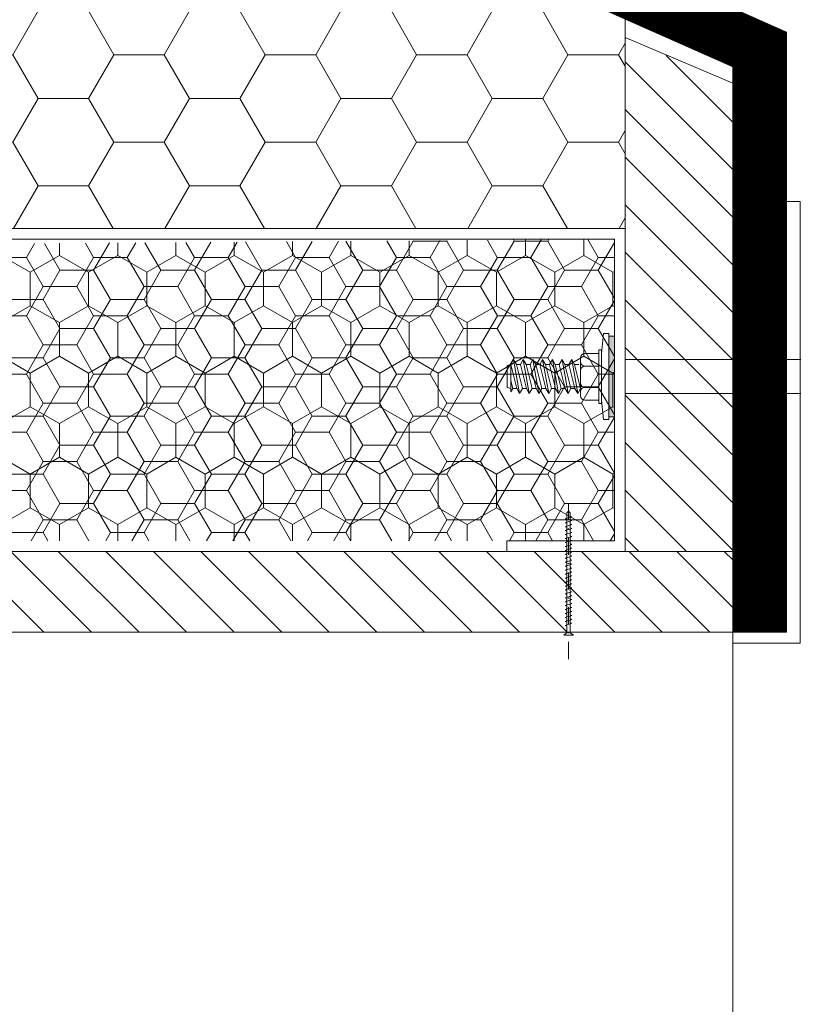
# Model space of a CAD drawing. Header units: millimetres. Extents: x -916886 to 3713765, y -2985421 to 1675785.
# Tile 94 of 656: x -42557 to -42414, y 93723 to 93906. Entities that reach past the tile are written whole.
import ezdxf

# ---------------------------------------------------------------- set-up
doc = ezdxf.new("R2010")
doc.units = ezdxf.units.MM
doc.linetypes.add('CARKOVANA', pattern=[5, 3, -2])
doc.linetypes.add('DASHDOT', pattern=[25.4, 12.7, -6.35, 0, -6.35])
doc.layers.add('_____detaily', color=1, linetype='Continuous')
for name, color, linetype, lineweight in [('A99_N_kce-pohl', 1, 'Continuous', 9), ('A99_N_kce-rez-sil', 6, 'Continuous', 18), ('A99_N_kce-rez-ten', 1, 'Continuous', 9), ('A99_N_kce-rez-ten @ 200 VP1', 1, 'Continuous', 9), ('A99_N_kce-rez-ten @ 200 VP10', 1, 'Continuous', 9), ('A99_N_kce-rez-ten @ 200 VP11', 1, 'Continuous', 9), ('A99_N_kce-rez-ten @ 200 VP12', 1, 'Continuous', 9), ('A99_N_kce-rez-ten @ 200 VP13', 1, 'Continuous', 9), ('A99_N_kce-rez-ten @ 200 VP14', 1, 'Continuous', 9), ('A99_N_kce-rez-ten @ 200 VP15', 1, 'Continuous', 9), ('A99_N_kce-rez-ten @ 200 VP16', 1, 'Continuous', 9), ('A99_N_kce-rez-ten @ 200 VP17', 1, 'Continuous', 9), ('A99_N_kce-rez-ten @ 200 VP18', 1, 'Continuous', 9), ('A99_N_kce-rez-ten @ 200 VP19', 1, 'Continuous', 9), ('A99_N_kce-rez-ten @ 200 VP2', 1, 'Continuous', 9), ('A99_N_kce-rez-ten @ 200 VP20', 1, 'Continuous', 9), ('A99_N_kce-rez-ten @ 200 VP21', 1, 'Continuous', 9), ('A99_N_kce-rez-ten @ 200 VP22', 1, 'Continuous', 9), ('A99_N_kce-rez-ten @ 200 VP23', 1, 'Continuous', 9), ('A99_N_kce-rez-ten @ 200 VP24', 1, 'Continuous', 9), ('A99_N_kce-rez-ten @ 200 VP25', 1, 'Continuous', 9), ('A99_N_kce-rez-ten @ 200 VP26', 1, 'Continuous', 9), ('A99_N_kce-rez-ten @ 200 VP27', 1, 'Continuous', 9), ('A99_N_kce-rez-ten @ 200 VP28', 1, 'Continuous', 9), ('A99_N_kce-rez-ten @ 200 VP29', 1, 'Continuous', 9), ('A99_N_kce-rez-ten @ 200 VP3', 1, 'Continuous', 9), ('A99_N_kce-rez-ten @ 200 VP30', 1, 'Continuous', 9), ('A99_N_kce-rez-ten @ 200 VP32', 1, 'Continuous', 9), ('A99_N_kce-rez-ten @ 200 VP33', 1, 'Continuous', 9), ('A99_N_kce-rez-ten @ 200 VP34', 1, 'Continuous', 9), ('A99_N_kce-rez-ten @ 200 VP35', 1, 'Continuous', 9), ('A99_N_kce-rez-ten @ 200 VP36', 1, 'Continuous', 9), ('A99_N_kce-rez-ten @ 200 VP37', 1, 'Continuous', 9), ('A99_N_kce-rez-ten @ 200 VP39', 1, 'Continuous', 9), ('A99_N_kce-rez-ten @ 200 VP4', 1, 'Continuous', 9), ('A99_N_kce-rez-ten @ 200 VP40', 1, 'Continuous', 9), ('A99_N_kce-rez-ten @ 200 VP41', 1, 'Continuous', 9), ('A99_N_kce-rez-ten @ 200 VP42', 1, 'Continuous', 9), ('A99_N_kce-rez-ten @ 200 VP43', 1, 'Continuous', 9), ('A99_N_kce-rez-ten @ 200 VP46', 1, 'Continuous', 9), ('A99_N_kce-rez-ten @ 200 VP47', 1, 'Continuous', 9), ('A99_N_kce-rez-ten @ 200 VP48', 1, 'Continuous', 9), ('A99_N_kce-rez-ten @ 200 VP49', 1, 'Continuous', 9), ('A99_N_kce-rez-ten @ 200 VP50', 1, 'Continuous', 9), ('A99_N_kce-rez-ten @ 200 VP51', 1, 'Continuous', 9), ('A99_N_kce-rez-ten @ 200 VP6', 1, 'Continuous', 9), ('A99_N_kce-rez-ten @ 200 VP7', 1, 'Continuous', 9), ('A99_N_kce-rez-ten @ 200 VP8', 1, 'Continuous', 9), ('A99_N_kce-rez-ten @ 200 VPModel', 1, 'Continuous', 9), ('A99_N_sraf', 252, 'Continuous', 0)]:
    doc.layers.add(name, color=color, linetype=linetype, lineweight=lineweight)
pattern_1 = [(270, (162135, 1144337.5), (5.41265875, -9.375), [6.25, -12.5]), (30, (162135, 1144337.5), (5.412658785, 9.37499998), [6.25, -12.5]), (330, (162135, 1144337.5), (10.825317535, -2e-08), [-12.5, 6.25])]
pattern_2 = [(180, (1144337.5, -162135), (-9.375, -5.41265875), [6.25, -12.5]), (300, (1144337.5, -162135), (9.37499998, -5.412658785), [6.25, -12.5]), (240, (1144337.5, -162135), (-2e-08, -10.825317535), [-12.5, 6.25])]
pattern_3 = [(1e-14, (-1144337.5, 162135), (9.375, 5.41265875), [6.25, -12.5]), (120, (-1144337.5, 162135), (-9.37499998, 5.412658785), [6.25, -12.5]), (60, (-1144337.5, 162135), (2e-08, 10.825317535), [-12.5, 6.25])]

# ---------------------------------------------------------------- blocks, each defined once
blk = doc.blocks.new('Befestiger_gross')
at = {"layer": '_____detaily', "linetype": 'Continuous', "lineweight": -2}
for p, q in [((0.53, 0.5), (0, 0)), ((0.53, 0.5), (0, 0)), ((0.53, -0.51), (0, 0)), ((0.53, -0.51), (0, 0)), ((2.14, 0.5), (0.53, 0.5)), ((2.14, 0.5), (0.53, 0.5)), ((0.57, 0.5), (0.56, 0.5)), ((0.56, 0.5), (0.56, 0.5)), ((0.57, 0.5), (0.56, 0.5)), ((0.56, 0.5), (0.56, 0.5)), ((1.67, -1.02), (2.31, 1.02)), ((2.31, 1.01), (2.14, 0.5)), ((2.31, 1.01), (2.46, 0.5)), ((2.31, 1.01), (2.46, 0.5)), ((3.33, 0.5), (2.46, 0.5)), ((3.33, 0.5), (2.46, 0.5)), ((2.86, -1.02), (3.49, 1.02)), ((3.49, 1.01), (3.33, 0.5)), ((3.49, 1.01), (3.65, 0.5)), ((3.49, 1.01), (3.65, 0.5)), ((4.52, 0.5), (3.65, 0.5)), ((4.52, 0.5), (3.65, 0.5)), ((4.04, -1.02), (4.68, 1.02)), ((4.52, 0.5), (4.68, 1.01)), ((4.68, 1.01), (4.83, 0.51)), ((4.68, 1.01), (4.83, 0.51)), ((5.69, 0.51), (4.83, 0.51)), ((5.69, 0.51), (4.83, 0.51)), ((5.22, -0.99), (5.86, 1.05)), ((5.69, 0.51), (5.86, 1.04)), ((5.86, 1.04), (6.02, 0.52)), ((5.86, 1.04), (6.02, 0.52)), ((6.88, 0.52), (6.02, 0.52)), ((6.02, 0.52), (6.02, 0.52)), ((6.88, 0.52), (6.02, 0.52)), ((6.02, 0.52), (6.02, 0.52)), ((6.41, -0.99), (7.05, 1.05)), ((6.88, 0.52), (7.05, 1.04)), ((7.05, 1.04), (7.2, 0.52)), ((7.05, 1.04), (7.2, 0.52)), ((8.07, 0.52), (7.2, 0.52)), ((8.07, 0.52), (7.2, 0.52)), ((7.59, -0.99), (8.23, 1.05)), ((8.07, 0.52), (8.23, 1.04)), ((8.23, 1.04), (8.39, 0.52)), ((8.23, 1.04), (8.39, 0.52)), ((9.26, 0.52), (8.39, 0.52)), ((9.26, 0.52), (8.39, 0.52)), ((8.78, -0.99), (9.42, 1.05)), ((9.26, 0.52), (9.42, 1.04)), ((9.42, 1.04), (9.58, 0.52)), ((9.42, 1.04), (9.58, 0.52)), ((10.46, 0.52), (9.58, 0.52)), ((10.46, 0.52), (9.58, 0.52)), ((9.98, -1.02), (10.62, 1.02)), ((10.62, 1.01), (10.46, 0.52)), ((10.62, 1.01), (10.77, 0.5)), ((10.62, 1.01), (10.77, 0.5)), ((11.64, 0.5), (10.77, 0.5)), ((11.64, 0.5), (10.77, 0.5)), ((11.16, -1.02), (11.8, 1.02)), ((11.8, 1.01), (11.64, 0.5)), ((11.8, 1.01), (11.96, 0.5)), ((11.8, 1.01), (11.96, 0.5)), ((12.83, 0.5), (11.96, 0.5)), ((12.83, 0.5), (11.96, 0.5)), ((12.35, -1.02), (12.99, 1.02)), ((12.99, 1.01), (12.83, 0.5)), ((12.99, 1.01), (13.14, 0.51)), ((12.99, 1.01), (13.14, 0.51)), ((14, 0.51), (13.14, 0.51)), ((14, 0.51), (13.14, 0.51)), ((13.53, -0.99), (14.17, 1.05)), ((14.17, 1.04), (14, 0.51)), ((14.17, 1.04), (14.32, 0.52)), ((14.17, 1.04), (14.32, 0.52)), ((15.19, 0.52), (14.32, 0.52)), ((14.32, 0.52), (14.32, 0.52)), ((15.19, 0.52), (14.32, 0.52)), ((14.32, 0.52), (14.32, 0.52)), ((14.72, -0.99), (15.36, 1.05)), ((15.36, 1.04), (15.19, 0.52)), ((15.36, 1.04), (15.51, 0.52)), ((15.36, 1.04), (15.51, 0.52)), ((16.38, 0.52), (15.51, 0.52)), ((16.38, 0.52), (15.51, 0.52)), ((15.9, -0.99), (16.54, 1.05)), ((16.54, 1.04), (16.38, 0.52)), ((16.54, 1.04), (16.7, 0.52)), ((16.54, 1.04), (16.7, 0.52)), ((17.57, 0.52), (16.7, 0.52)), ((17.57, 0.52), (16.7, 0.52)), ((17.09, -0.99), (17.73, 1.05)), ((17.73, 1.04), (17.57, 0.52)), ((17.73, 1.04), (17.89, 0.52)), ((17.73, 1.04), (17.89, 0.52)), ((18.75, 0.52), (17.89, 0.52)), ((18.75, 0.52), (17.89, 0.52)), ((18.28, -0.99), (18.92, 1.05)), ((18.92, 1.04), (18.75, 0.52)), ((18.92, 1.04), (19.07, 0.54)), ((18.92, 1.04), (19.07, 0.54)), ((19.95, 0.54), (19.07, 0.54)), ((19.95, 0.54), (19.07, 0.54)), ((19.47, -0.98), (20.11, 1.06)), ((20.11, 1.05), (19.95, 0.54)), ((20.11, 1.05), (20.27, 0.54)), ((20.11, 1.05), (20.27, 0.54)), ((21.14, 0.54), (20.27, 0.54)), ((20.27, 0.54), (20.27, 0.54)), ((21.14, 0.54), (20.27, 0.54)), ((20.27, 0.54), (20.27, 0.54)), ((20.66, -0.98), (21.3, 1.06)), ((21.3, 1.05), (21.14, 0.54)), ((21.3, 1.05), (21.46, 0.54)), ((21.3, 1.05), (21.46, 0.54)), ((22.32, 0.54), (21.46, 0.54)), ((22.32, 0.54), (21.46, 0.54)), ((21.85, -0.98), (22.49, 1.06)), ((22.49, 1.05), (22.32, 0.54)), ((22.49, 1.05), (22.64, 0.54)), ((22.49, 1.05), (22.64, 0.54)), ((23.51, 0.54), (22.64, 0.54)), ((23.51, 0.54), (22.64, 0.54)), ((23.04, -0.98), (23.67, 1.06)), ((23.67, 1.05), (23.51, 0.54)), ((23.67, 1.05), (23.83, 0.54)), ((23.67, 1.05), (23.83, 0.54)), ((24.7, 0.54), (23.83, 0.54)), ((24.7, 0.54), (23.83, 0.54)), ((24.22, -0.98), (24.86, 1.06)), ((24.86, 1.05), (24.7, 0.54)), ((24.86, 1.05), (25.02, 0.54)), ((24.86, 1.05), (25.02, 0.54)), ((25.88, 0.54), (25.02, 0.54)), ((25.88, 0.54), (25.02, 0.54)), ((25.41, -0.99), (26.05, 1.06)), ((26.05, 1.05), (25.88, 0.54)), ((26.05, 1.05), (26.2, 0.54)), ((26.05, 1.05), (26.2, 0.54)), ((27.04, 0.54), (26.2, 0.54)), ((27.04, 0.54), (26.2, 0.54)), ((26.55, -1.02), (27.19, 1.03)), ((27.19, 1.02), (27.04, 0.54)), ((27.19, 1.02), (27.34, 0.5)), ((27.19, 1.02), (27.34, 0.5)), ((28.21, 0.5), (27.34, 0.5)), ((28.21, 0.5), (27.34, 0.5)), ((27.74, -1.02), (28.38, 1.03)), ((28.38, 1.02), (28.21, 0.5)), ((28.38, 1.02), (28.53, 0.5)), ((28.38, 1.02), (28.53, 0.5)), ((29.4, 0.5), (28.53, 0.5)), ((28.53, 0.5), (28.53, 0.5)), ((29.4, 0.5), (28.53, 0.5)), ((28.53, 0.5), (28.53, 0.5)), ((28.92, -1.02), (29.56, 1.03)), ((29.56, 1.02), (29.4, 0.5)), ((29.56, 1.02), (29.72, 0.5)), ((29.56, 1.02), (29.72, 0.5)), ((30.59, 0.5), (29.72, 0.5)), ((30.59, 0.5), (29.72, 0.5)), ((30.11, -1.02), (30.75, 1.03)), ((30.75, 1.02), (30.59, 0.5)), ((30.75, 1.02), (30.91, 0.5)), ((30.75, 1.02), (30.91, 0.5)), ((31.77, 0.5), (30.91, 0.5)), ((31.77, 0.5), (30.91, 0.5)), ((31.3, -1.02), (31.94, 1.03)), ((31.94, 1.02), (31.77, 0.5)), ((31.94, 1.02), (32.09, 0.5)), ((31.94, 1.02), (32.09, 0.5)), ((32.96, 0.5), (32.09, 0.5)), ((32.96, 0.5), (32.09, 0.5)), ((32.49, -1.02), (33.12, 1.03)), ((33.12, 1.02), (32.96, 0.5)), ((33.12, 1.02), (33.28, 0.5)), ((33.12, 1.02), (33.28, 0.5)), ((34.15, 0.5), (33.28, 0.5)), ((34.15, 0.5), (33.28, 0.5)), ((33.67, -1.02), (34.31, 1.03)), ((34.31, 1.02), (34.15, 0.5)), ((34.31, 1.02), (34.47, 0.5)), ((34.31, 1.02), (34.47, 0.5)), ((36.49, 0.5), (34.47, 0.5)), ((36.49, 0.5), (34.47, 0.5)), ((36.49, 0.5), (37.27, 1.44)), ((36.49, 0.5), (37.27, 1.44)), ((37.27, -1.44), (37.27, 1.44)), ((37.27, -1.44), (37.27, 1.44)), ((1.51, -0.51), (0.53, -0.51)), ((1.51, -0.51), (0.53, -0.51)), ((1.51, -0.51), (1.67, -1.02)), ((1.51, -0.51), (1.67, -1.02)), ((1.67, -1.02), (1.83, -0.51)), ((2.7, -0.51), (1.83, -0.51)), ((2.7, -0.51), (1.83, -0.51)), ((2.7, -0.51), (2.85, -1.02)), ((2.7, -0.51), (2.85, -1.02)), ((2.85, -1.02), (3.01, -0.51)), ((3.89, -0.51), (3.01, -0.51)), ((3.89, -0.51), (3.01, -0.51)), ((3.89, -0.51), (4.04, -1.02)), ((3.89, -0.51), (4.04, -1.02)), ((4.21, -0.49), (4.04, -1.02)), ((5.06, -0.49), (4.21, -0.49)), ((5.06, -0.49), (4.21, -0.49)), ((5.06, -0.49), (5.22, -0.99)), ((5.06, -0.49), (5.22, -0.99)), ((5.38, -0.49), (5.22, -0.99)), ((6.25, -0.49), (5.38, -0.49)), ((6.25, -0.49), (5.38, -0.49)), ((6.25, -0.49), (6.4, -0.99)), ((6.25, -0.49), (6.4, -0.99)), ((6.57, -0.49), (6.4, -0.99)), ((7.44, -0.49), (6.57, -0.49)), ((7.44, -0.49), (6.57, -0.49)), ((7.44, -0.49), (7.59, -0.99)), ((7.44, -0.49), (7.59, -0.99)), ((7.75, -0.49), (7.59, -0.99)), ((8.63, -0.49), (7.75, -0.49)), ((8.63, -0.49), (7.75, -0.49)), ((8.63, -0.49), (8.78, -0.99)), ((8.63, -0.49), (8.78, -0.99)), ((8.94, -0.49), (8.78, -0.99)), ((9.81, -0.49), (8.94, -0.49)), ((9.81, -0.49), (8.94, -0.49)), ((9.81, -0.49), (9.97, -1.02)), ((9.81, -0.49), (9.97, -1.02)), ((10.14, -0.51), (9.97, -1.02)), ((11.01, -0.51), (10.14, -0.51)), ((11.01, -0.51), (10.14, -0.51)), ((11.01, -0.51), (11.16, -1.02)), ((11.01, -0.51), (11.16, -1.02)), ((11.32, -0.51), (11.16, -1.02)), ((12.19, -0.51), (11.32, -0.51)), ((12.19, -0.51), (11.32, -0.51)), ((12.19, -0.51), (12.35, -1.02)), ((12.19, -0.51), (12.35, -1.02)), ((12.54, -0.49), (12.35, -1.02)), ((13.37, -0.49), (12.54, -0.49)), ((13.37, -0.49), (12.54, -0.49)), ((13.37, -0.49), (13.53, -0.99)), ((13.37, -0.49), (13.53, -0.99)), ((13.69, -0.49), (13.53, -0.99)), ((14.56, -0.49), (13.69, -0.49)), ((14.56, -0.49), (13.69, -0.49)), ((14.56, -0.49), (14.71, -0.99)), ((14.56, -0.49), (14.71, -0.99)), ((14.88, -0.49), (14.71, -0.99)), ((15.75, -0.49), (14.88, -0.49)), ((15.75, -0.49), (14.88, -0.49)), ((15.75, -0.49), (15.9, -0.99)), ((15.75, -0.49), (15.9, -0.99)), ((16.06, -0.49), (15.9, -0.99)), ((16.93, -0.49), (16.06, -0.49)), ((16.93, -0.49), (16.06, -0.49)), ((16.93, -0.49), (17.09, -0.99)), ((16.93, -0.49), (17.09, -0.99)), ((17.25, -0.49), (17.09, -0.99)), ((18.12, -0.49), (17.25, -0.49)), ((18.12, -0.49), (17.25, -0.49)), ((18.12, -0.49), (18.28, -0.99)), ((18.12, -0.49), (18.28, -0.99)), ((18.44, -0.47), (18.28, -0.99)), ((19.32, -0.47), (18.44, -0.47)), ((19.32, -0.47), (18.44, -0.47)), ((19.32, -0.47), (19.47, -0.98)), ((19.32, -0.47), (19.47, -0.98)), ((19.63, -0.47), (19.47, -0.98)), ((20.5, -0.47), (19.63, -0.47)), ((20.5, -0.47), (19.63, -0.47)), ((20.5, -0.47), (20.66, -0.98)), ((20.5, -0.47), (20.66, -0.98)), ((20.82, -0.47), (20.66, -0.98)), ((21.69, -0.47), (20.82, -0.47)), ((21.69, -0.47), (20.82, -0.47)), ((21.69, -0.47), (21.85, -0.98)), ((21.69, -0.47), (21.85, -0.98)), ((22.01, -0.47), (21.85, -0.98)), ((22.88, -0.47), (22.01, -0.47)), ((22.88, -0.47), (22.01, -0.47)), ((22.88, -0.47), (23.03, -0.98)), ((22.88, -0.47), (23.03, -0.98)), ((23.19, -0.47), (23.03, -0.98)), ((24.07, -0.47), (23.19, -0.47)), ((24.07, -0.47), (23.19, -0.47)), ((24.07, -0.47), (24.22, -0.98)), ((24.07, -0.47), (24.22, -0.98)), ((24.38, -0.47), (24.22, -0.98)), ((25.25, -0.47), (24.38, -0.47)), ((25.25, -0.47), (24.38, -0.47)), ((25.25, -0.47), (25.41, -0.98)), ((25.25, -0.47), (25.41, -0.98)), ((25.56, -0.51), (25.41, -0.98)), ((26.39, -0.51), (25.56, -0.51)), ((26.39, -0.51), (25.56, -0.51)), ((26.39, -0.51), (26.55, -1.01)), ((26.39, -0.51), (26.55, -1.01)), ((26.71, -0.51), (26.55, -1.01)), ((27.58, -0.51), (26.71, -0.51)), ((27.58, -0.51), (26.71, -0.51)), ((27.58, -0.51), (27.73, -1.01)), ((27.58, -0.51), (27.73, -1.01)), ((27.9, -0.51), (27.73, -1.01)), ((28.77, -0.51), (27.9, -0.51)), ((28.77, -0.51), (27.9, -0.51)), ((28.77, -0.51), (28.92, -1.01)), ((28.77, -0.51), (28.92, -1.01)), ((29.08, -0.51), (28.92, -1.01)), ((29.95, -0.51), (29.08, -0.51)), ((29.95, -0.51), (29.08, -0.51)), ((29.95, -0.51), (30.11, -1.02)), ((29.95, -0.51), (30.11, -1.02)), ((30.27, -0.51), (30.11, -1.02)), ((31.14, -0.51), (30.27, -0.51)), ((31.14, -0.51), (30.27, -0.51)), ((31.14, -0.51), (31.3, -1.02)), ((31.14, -0.51), (31.3, -1.02)), ((31.46, -0.51), (31.3, -1.02)), ((32.33, -0.51), (31.46, -0.51)), ((32.33, -0.51), (31.46, -0.51)), ((32.33, -0.51), (32.49, -1.02)), ((32.33, -0.51), (32.49, -1.02)), ((32.64, -0.51), (32.49, -1.02)), ((33.52, -0.51), (32.64, -0.51)), ((33.52, -0.51), (32.64, -0.51)), ((33.52, -0.51), (33.67, -1.02)), ((33.52, -0.51), (33.67, -1.02)), ((33.83, -0.5), (33.67, -1.02)), ((36.51, -0.5), (33.83, -0.5)), ((36.51, -0.5), (33.83, -0.5)), ((36.51, -0.5), (37.27, -1.44)), ((36.51, -0.5), (37.27, -1.44))]:
    blk.add_line(p, q, dxfattribs=at)
blk = doc.blocks.new('*U5661')
at = {"layer": 'A99_N_kce-rez-ten @ 200 VP1', "linetype": 'Continuous', "lineweight": 0}
h = blk.add_hatch(dxfattribs=at)
h.set_pattern_fill('HONEY', color=1, scale=0.25, angle=180, style=2)
h.set_pattern_definition(pattern_1)
h.paths.add_polyline_path([(-42447, 93865.5), (-42583, 93864.5), (-42583, 93809.5), (-42447, 93809.5)])
at = {"layer": 'A99_N_kce-rez-ten @ 200 VP10', "linetype": 'Continuous', "lineweight": 0}
h = blk.add_hatch(dxfattribs=at)
h.set_pattern_fill('HONEY', color=1, scale=0.25, angle=180, style=2)
h.set_pattern_definition(pattern_1)
h.paths.add_polyline_path([(-42447, 93865.5), (-42583, 93864.5), (-42583, 93809.5), (-42447, 93809.5)])
at = {"layer": 'A99_N_kce-rez-ten @ 200 VP11', "linetype": 'Continuous', "lineweight": 0}
h = blk.add_hatch(dxfattribs=at)
h.set_pattern_fill('HONEY', color=1, scale=0.25, angle=180, style=2)
h.set_pattern_definition(pattern_1)
h.paths.add_polyline_path([(-42447, 93865.5), (-42583, 93864.5), (-42583, 93809.5), (-42447, 93809.5)])
at = {"layer": 'A99_N_kce-rez-ten @ 200 VP12', "linetype": 'Continuous', "lineweight": 0}
h = blk.add_hatch(dxfattribs=at)
h.set_pattern_fill('HONEY', color=1, scale=0.25, angle=180, style=2)
h.set_pattern_definition(pattern_1)
h.paths.add_polyline_path([(-42447, 93865.5), (-42583, 93864.5), (-42583, 93809.5), (-42447, 93809.5)])
at = {"layer": 'A99_N_kce-rez-ten @ 200 VP13', "linetype": 'Continuous', "lineweight": 0}
h = blk.add_hatch(dxfattribs=at)
h.set_pattern_fill('HONEY', color=1, scale=0.25, angle=180, style=2)
h.set_pattern_definition(pattern_2)
h.paths.add_polyline_path([(-42447, 93865.5), (-42583, 93864.5), (-42583, 93809.5), (-42447, 93809.5)])
at = {"layer": 'A99_N_kce-rez-ten @ 200 VP14', "linetype": 'Continuous', "lineweight": 0}
h = blk.add_hatch(dxfattribs=at)
h.set_pattern_fill('HONEY', color=1, scale=0.25, angle=180, style=2)
h.set_pattern_definition(pattern_1)
h.paths.add_polyline_path([(-42447, 93865.5), (-42583, 93864.5), (-42583, 93809.5), (-42447, 93809.5)])
at = {"layer": 'A99_N_kce-rez-ten @ 200 VP15', "linetype": 'Continuous', "lineweight": 0}
h = blk.add_hatch(dxfattribs=at)
h.set_pattern_fill('HONEY', color=1, scale=0.25, angle=180, style=2)
h.set_pattern_definition(pattern_1)
h.paths.add_polyline_path([(-42447, 93865.5), (-42583, 93864.5), (-42583, 93809.5), (-42447, 93809.5)])
at = {"layer": 'A99_N_kce-rez-ten @ 200 VP16', "linetype": 'Continuous', "lineweight": 0}
h = blk.add_hatch(dxfattribs=at)
h.set_pattern_fill('HONEY', color=1, scale=0.25, angle=180, style=2)
h.set_pattern_definition(pattern_2)
h.paths.add_polyline_path([(-42447, 93865.5), (-42583, 93864.5), (-42583, 93809.5), (-42447, 93809.5)])
at = {"layer": 'A99_N_kce-rez-ten @ 200 VP17', "linetype": 'Continuous', "lineweight": 0}
h = blk.add_hatch(dxfattribs=at)
h.set_pattern_fill('HONEY', color=1, scale=0.25, angle=180, style=2)
h.set_pattern_definition(pattern_1)
h.paths.add_polyline_path([(-42447, 93865.5), (-42583, 93864.5), (-42583, 93809.5), (-42447, 93809.5)])
at = {"layer": 'A99_N_kce-rez-ten @ 200 VP18', "linetype": 'Continuous', "lineweight": 0}
h = blk.add_hatch(dxfattribs=at)
h.set_pattern_fill('HONEY', color=1, scale=0.25, angle=180, style=2)
h.set_pattern_definition(pattern_3)
h.paths.add_polyline_path([(-42447, 93865.5), (-42583, 93864.5), (-42583, 93809.5), (-42447, 93809.5)])
at = {"layer": 'A99_N_kce-rez-ten @ 200 VP19', "linetype": 'Continuous', "lineweight": 0}
h = blk.add_hatch(dxfattribs=at)
h.set_pattern_fill('HONEY', color=1, scale=0.25, angle=180, style=2)
h.set_pattern_definition(pattern_2)
h.paths.add_polyline_path([(-42447, 93865.5), (-42583, 93864.5), (-42583, 93809.5), (-42447, 93809.5)])
at = {"layer": 'A99_N_kce-rez-ten @ 200 VP2', "linetype": 'Continuous', "lineweight": 0}
h = blk.add_hatch(dxfattribs=at)
h.set_pattern_fill('HONEY', color=1, scale=0.25, angle=180, style=2)
h.set_pattern_definition(pattern_1)
h.paths.add_polyline_path([(-42447, 93865.5), (-42583, 93864.5), (-42583, 93809.5), (-42447, 93809.5)])
at = {"layer": 'A99_N_kce-rez-ten @ 200 VP20', "linetype": 'Continuous', "lineweight": 0}
h = blk.add_hatch(dxfattribs=at)
h.set_pattern_fill('HONEY', color=1, scale=0.25, angle=180, style=2)
h.set_pattern_definition(pattern_1)
h.paths.add_polyline_path([(-42447, 93865.5), (-42583, 93864.5), (-42583, 93809.5), (-42447, 93809.5)])
at = {"layer": 'A99_N_kce-rez-ten @ 200 VP21', "linetype": 'Continuous', "lineweight": 0}
h = blk.add_hatch(dxfattribs=at)
h.set_pattern_fill('HONEY', color=1, scale=0.25, angle=180, style=2)
h.set_pattern_definition(pattern_1)
h.paths.add_polyline_path([(-42447, 93865.5), (-42583, 93864.5), (-42583, 93809.5), (-42447, 93809.5)])
at = {"layer": 'A99_N_kce-rez-ten @ 200 VP22', "linetype": 'Continuous', "lineweight": 0}
h = blk.add_hatch(dxfattribs=at)
h.set_pattern_fill('HONEY', color=1, scale=0.25, angle=180, style=2)
h.set_pattern_definition(pattern_3)
h.paths.add_polyline_path([(-42447, 93865.5), (-42583, 93864.5), (-42583, 93809.5), (-42447, 93809.5)])
at = {"layer": 'A99_N_kce-rez-ten @ 200 VP23', "linetype": 'Continuous', "lineweight": 0}
h = blk.add_hatch(dxfattribs=at)
h.set_pattern_fill('HONEY', color=1, scale=0.25, angle=180, style=2)
h.set_pattern_definition(pattern_2)
h.paths.add_polyline_path([(-42447, 93865.5), (-42583, 93864.5), (-42583, 93809.5), (-42447, 93809.5)])
at = {"layer": 'A99_N_kce-rez-ten @ 200 VP24', "linetype": 'Continuous', "lineweight": 0}
h = blk.add_hatch(dxfattribs=at)
h.set_pattern_fill('HONEY', color=1, scale=0.25, angle=180, style=2)
h.set_pattern_definition(pattern_1)
h.paths.add_polyline_path([(-42447, 93865.5), (-42583, 93864.5), (-42583, 93809.5), (-42447, 93809.5)])
at = {"layer": 'A99_N_kce-rez-ten @ 200 VP25', "linetype": 'Continuous', "lineweight": 0}
h = blk.add_hatch(dxfattribs=at)
h.set_pattern_fill('HONEY', color=1, scale=0.25, angle=180, style=2)
h.set_pattern_definition(pattern_1)
h.paths.add_polyline_path([(-42447, 93865.5), (-42583, 93864.5), (-42583, 93809.5), (-42447, 93809.5)])
at = {"layer": 'A99_N_kce-rez-ten @ 200 VP26', "linetype": 'Continuous', "lineweight": 0}
h = blk.add_hatch(dxfattribs=at)
h.set_pattern_fill('HONEY', color=1, scale=0.25, angle=180, style=2)
h.set_pattern_definition(pattern_1)
h.paths.add_polyline_path([(-42447, 93865.5), (-42583, 93864.5), (-42583, 93809.5), (-42447, 93809.5)])
at = {"layer": 'A99_N_kce-rez-ten @ 200 VP27', "linetype": 'Continuous', "lineweight": 0}
h = blk.add_hatch(dxfattribs=at)
h.set_pattern_fill('HONEY', color=1, scale=0.25, angle=180, style=2)
h.set_pattern_definition(pattern_3)
h.paths.add_polyline_path([(-42447, 93865.5), (-42583, 93864.5), (-42583, 93809.5), (-42447, 93809.5)])
at = {"layer": 'A99_N_kce-rez-ten @ 200 VP28', "linetype": 'Continuous', "lineweight": 0}
h = blk.add_hatch(dxfattribs=at)
h.set_pattern_fill('HONEY', color=1, scale=0.25, angle=180, style=2)
h.set_pattern_definition(pattern_1)
h.paths.add_polyline_path([(-42447, 93865.5), (-42583, 93864.5), (-42583, 93809.5), (-42447, 93809.5)])
at = {"layer": 'A99_N_kce-rez-ten @ 200 VP29', "linetype": 'Continuous', "lineweight": 0}
h = blk.add_hatch(dxfattribs=at)
h.set_pattern_fill('HONEY', color=1, scale=0.25, angle=180, style=2)
h.set_pattern_definition(pattern_1)
h.paths.add_polyline_path([(-42447, 93865.5), (-42583, 93864.5), (-42583, 93809.5), (-42447, 93809.5)])
at = {"layer": 'A99_N_kce-rez-ten @ 200 VP3', "linetype": 'Continuous', "lineweight": 0}
h = blk.add_hatch(dxfattribs=at)
h.set_pattern_fill('HONEY', color=1, scale=0.25, angle=180, style=2)
h.set_pattern_definition(pattern_1)
h.paths.add_polyline_path([(-42447, 93865.5), (-42583, 93864.5), (-42583, 93809.5), (-42447, 93809.5)])
at = {"layer": 'A99_N_kce-rez-ten @ 200 VP30', "linetype": 'Continuous', "lineweight": 0}
h = blk.add_hatch(dxfattribs=at)
h.set_pattern_fill('HONEY', color=1, scale=0.25, angle=180, style=2)
h.set_pattern_definition(pattern_1)
h.paths.add_polyline_path([(-42447, 93865.5), (-42583, 93864.5), (-42583, 93809.5), (-42447, 93809.5)])
at = {"layer": 'A99_N_kce-rez-ten @ 200 VP32', "linetype": 'Continuous', "lineweight": 0}
h = blk.add_hatch(dxfattribs=at)
h.set_pattern_fill('HONEY', color=1, scale=0.25, angle=180, style=2)
h.set_pattern_definition(pattern_1)
h.paths.add_polyline_path([(-42447, 93865.5), (-42583, 93864.5), (-42583, 93809.5), (-42447, 93809.5)])
at = {"layer": 'A99_N_kce-rez-ten @ 200 VP33', "linetype": 'Continuous', "lineweight": 0}
h = blk.add_hatch(dxfattribs=at)
h.set_pattern_fill('HONEY', color=1, scale=0.25, angle=180, style=2)
h.set_pattern_definition(pattern_1)
h.paths.add_polyline_path([(-42447, 93865.5), (-42583, 93864.5), (-42583, 93809.5), (-42447, 93809.5)])
at = {"layer": 'A99_N_kce-rez-ten @ 200 VP34', "linetype": 'Continuous', "lineweight": 0}
h = blk.add_hatch(dxfattribs=at)
h.set_pattern_fill('HONEY', color=1, scale=0.25, angle=180, style=2)
h.set_pattern_definition(pattern_1)
h.paths.add_polyline_path([(-42447, 93865.5), (-42583, 93864.5), (-42583, 93809.5), (-42447, 93809.5)])
at = {"layer": 'A99_N_kce-rez-ten @ 200 VP35', "linetype": 'Continuous', "lineweight": 0}
h = blk.add_hatch(dxfattribs=at)
h.set_pattern_fill('HONEY', color=1, scale=0.25, angle=180, style=2)
h.set_pattern_definition(pattern_1)
h.paths.add_polyline_path([(-42447, 93865.5), (-42583, 93864.5), (-42583, 93809.5), (-42447, 93809.5)])
at = {"layer": 'A99_N_kce-rez-ten @ 200 VP36', "linetype": 'Continuous', "lineweight": 0}
h = blk.add_hatch(dxfattribs=at)
h.set_pattern_fill('HONEY', color=1, scale=0.25, angle=180, style=2)
h.set_pattern_definition(pattern_1)
h.paths.add_polyline_path([(-42447, 93865.5), (-42583, 93864.5), (-42583, 93809.5), (-42447, 93809.5)])
at = {"layer": 'A99_N_kce-rez-ten @ 200 VP37', "linetype": 'Continuous', "lineweight": 0}
h = blk.add_hatch(dxfattribs=at)
h.set_pattern_fill('HONEY', color=1, scale=0.25, angle=180, style=2)
h.set_pattern_definition(pattern_1)
h.paths.add_polyline_path([(-42447, 93865.5), (-42583, 93864.5), (-42583, 93809.5), (-42447, 93809.5)])
at = {"layer": 'A99_N_kce-rez-ten @ 200 VP39', "linetype": 'Continuous', "lineweight": 0}
h = blk.add_hatch(dxfattribs=at)
h.set_pattern_fill('HONEY', color=1, scale=0.25, angle=180, style=2)
h.set_pattern_definition(pattern_1)
h.paths.add_polyline_path([(-42447, 93865.5), (-42583, 93864.5), (-42583, 93809.5), (-42447, 93809.5)])
at = {"layer": 'A99_N_kce-rez-ten @ 200 VP4', "linetype": 'Continuous', "lineweight": 0}
h = blk.add_hatch(dxfattribs=at)
h.set_pattern_fill('HONEY', color=1, scale=0.25, angle=180, style=2)
h.set_pattern_definition(pattern_1)
h.paths.add_polyline_path([(-42447, 93865.5), (-42583, 93864.5), (-42583, 93809.5), (-42447, 93809.5)])
at = {"layer": 'A99_N_kce-rez-ten @ 200 VP40', "linetype": 'Continuous', "lineweight": 0}
h = blk.add_hatch(dxfattribs=at)
h.set_pattern_fill('HONEY', color=1, scale=0.25, angle=180, style=2)
h.set_pattern_definition(pattern_1)
h.paths.add_polyline_path([(-42447, 93865.5), (-42583, 93864.5), (-42583, 93809.5), (-42447, 93809.5)])
at = {"layer": 'A99_N_kce-rez-ten @ 200 VP41', "linetype": 'Continuous', "lineweight": 0}
h = blk.add_hatch(dxfattribs=at)
h.set_pattern_fill('HONEY', color=1, scale=0.25, angle=180, style=2)
h.set_pattern_definition(pattern_1)
h.paths.add_polyline_path([(-42447, 93865.5), (-42583, 93864.5), (-42583, 93809.5), (-42447, 93809.5)])
at = {"layer": 'A99_N_kce-rez-ten @ 200 VP42', "linetype": 'Continuous', "lineweight": 0}
h = blk.add_hatch(dxfattribs=at)
h.set_pattern_fill('HONEY', color=1, scale=0.25, angle=180, style=2)
h.set_pattern_definition(pattern_1)
h.paths.add_polyline_path([(-42447, 93865.5), (-42583, 93864.5), (-42583, 93809.5), (-42447, 93809.5)])
at = {"layer": 'A99_N_kce-rez-ten @ 200 VP43', "linetype": 'Continuous', "lineweight": 0}
h = blk.add_hatch(dxfattribs=at)
h.set_pattern_fill('HONEY', color=1, scale=0.25, angle=180, style=2)
h.set_pattern_definition([(180, (1144337.5, -162135), (-9.375, -5.41265875), [6.25, -12.5]), (300, (1144337.5, -162135), (9.37499998, -5.412658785), [6.25, -12.5]), (240, (1144337.5, -162135), (-2e-08, -10.825317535), [-12.5, 6.25])])
h.paths.add_polyline_path([(-42447, 93865.5), (-42583, 93864.5), (-42583, 93809.5), (-42447, 93809.5)])
at = {"layer": 'A99_N_kce-rez-ten @ 200 VP46', "linetype": 'Continuous', "lineweight": 0}
h = blk.add_hatch(dxfattribs=at)
h.set_pattern_fill('HONEY', color=1, scale=0.25, angle=180, style=2)
h.set_pattern_definition(pattern_1)
h.paths.add_polyline_path([(-42447, 93865.5), (-42583, 93864.5), (-42583, 93809.5), (-42447, 93809.5)])
at = {"layer": 'A99_N_kce-rez-ten @ 200 VP47', "linetype": 'Continuous', "lineweight": 0}
h = blk.add_hatch(dxfattribs=at)
h.set_pattern_fill('HONEY', color=1, scale=0.25, angle=180, style=2)
h.set_pattern_definition(pattern_1)
h.paths.add_polyline_path([(-42447, 93865.5), (-42583, 93864.5), (-42583, 93809.5), (-42447, 93809.5)])
at = {"layer": 'A99_N_kce-rez-ten @ 200 VP48', "linetype": 'Continuous', "lineweight": 0}
h = blk.add_hatch(dxfattribs=at)
h.set_pattern_fill('HONEY', color=1, scale=0.25, angle=180, style=2)
h.set_pattern_definition(pattern_3)
h.paths.add_polyline_path([(-42447, 93865.5), (-42583, 93864.5), (-42583, 93809.5), (-42447, 93809.5)])
at = {"layer": 'A99_N_kce-rez-ten @ 200 VP49', "linetype": 'Continuous', "lineweight": 0}
h = blk.add_hatch(dxfattribs=at)
h.set_pattern_fill('HONEY', color=1, scale=0.25, angle=180, style=2)
h.set_pattern_definition(pattern_1)
h.paths.add_polyline_path([(-42447, 93865.5), (-42583, 93864.5), (-42583, 93809.5), (-42447, 93809.5)])
at = {"layer": 'A99_N_kce-rez-ten @ 200 VP50', "linetype": 'Continuous', "lineweight": 0}
h = blk.add_hatch(dxfattribs=at)
h.set_pattern_fill('HONEY', color=1, scale=0.25, angle=180, style=2)
h.set_pattern_definition(pattern_1)
h.paths.add_polyline_path([(-42447, 93865.5), (-42583, 93864.5), (-42583, 93809.5), (-42447, 93809.5)])
at = {"layer": 'A99_N_kce-rez-ten @ 200 VP51', "linetype": 'Continuous', "lineweight": 0}
h = blk.add_hatch(dxfattribs=at)
h.set_pattern_fill('HONEY', color=1, scale=0.25, angle=180, style=2)
h.set_pattern_definition(pattern_1)
h.paths.add_polyline_path([(-42447, 93865.5), (-42583, 93864.5), (-42583, 93809.5), (-42447, 93809.5)])
at = {"layer": 'A99_N_kce-rez-ten @ 200 VP6', "linetype": 'Continuous', "lineweight": 0}
h = blk.add_hatch(dxfattribs=at)
h.set_pattern_fill('HONEY', color=1, scale=0.25, angle=180, style=2)
h.set_pattern_definition(pattern_1)
h.paths.add_polyline_path([(-42447, 93865.5), (-42583, 93864.5), (-42583, 93809.5), (-42447, 93809.5)])
at = {"layer": 'A99_N_kce-rez-ten @ 200 VP7', "linetype": 'Continuous', "lineweight": 0}
h = blk.add_hatch(dxfattribs=at)
h.set_pattern_fill('HONEY', color=1, scale=0.25, angle=180, style=2)
h.set_pattern_definition(pattern_1)
h.paths.add_polyline_path([(-42447, 93865.5), (-42583, 93864.5), (-42583, 93809.5), (-42447, 93809.5)])
at = {"layer": 'A99_N_kce-rez-ten @ 200 VP8', "linetype": 'Continuous', "lineweight": 0}
h = blk.add_hatch(dxfattribs=at)
h.set_pattern_fill('HONEY', color=1, scale=0.25, angle=180, style=2)
h.set_pattern_definition(pattern_1)
h.paths.add_polyline_path([(-42447, 93865.5), (-42583, 93864.5), (-42583, 93809.5), (-42447, 93809.5)])
at = {"layer": 'A99_N_kce-rez-ten @ 200 VPModel', "linetype": 'Continuous', "lineweight": 0}
h = blk.add_hatch(dxfattribs=at)
h.set_pattern_fill('HONEY', color=1, scale=0.25, angle=180, style=2)
h.set_pattern_definition([(270, (162135, 1144337.5), (5.41265875, -9.375), [6.25, -12.5]), (30, (162135, 1144337.5), (5.412658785, 9.37499998), [6.25, -12.5]), (330, (162135, 1144337.5), (10.825317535, -2e-08), [-12.5, 6.25])])
h.paths.add_polyline_path([(-42447, 93865.5), (-42583, 93864.5), (-42583, 93809.5), (-42447, 93809.5)])

msp = doc.modelspace()

# ---------------------------------------------------------------- hatches: boundary and pattern name
at = {"layer": 'A99_N_kce-rez-ten', "lineweight": 0, "transparency": 33554562}
h = msp.add_hatch(dxfattribs=at)
h.set_pattern_fill('ANSI31', color=1, scale=50, angle=180)
h.set_pattern_definition([(315, (-47005, 128307.1666), (4.4194174, 4.4194174), [])])
h.paths.add_polyline_path([(-42445, 93902.5), (-42445, 93807.5), (-42425, 93807.5), (-42425, 93895)])
at = {"layer": 'A99_N_kce-rez-ten', "lineweight": 0}
msp.add_hatch(color=1, dxfattribs=at).paths.add_polyline_path([(-42448, 93832.5), (-42448, 93847.5), (-42447, 93847.5), (-42447, 93832.5)])
at = {"layer": 'A99_N_kce-rez-ten', "lineweight": 0, "transparency": 33554562}
h = msp.add_hatch(dxfattribs=at)
h.set_pattern_fill('ANSI31', color=1, scale=50, angle=180)
h.set_pattern_definition([(315, (-47005, 128234.6666), (4.4194174, 4.4194174), [])])
h.paths.add_polyline_path([(-42425, 93807.5), (-42585, 93807.5), (-42585, 93792.5), (-42425, 93792.5)])
at = {"layer": 'A99_N_sraf', "lineweight": 0, "transparency": 33554562}
h = msp.add_hatch(dxfattribs=at)
h.set_pattern_fill('HONEY', color=1, scale=75, angle=180)
h.set_pattern_definition([(180, (162135, 127350), (-14.0625, -8.11898812), [9.375, -18.75]), (300, (162135, 127350), (14.06249997, -8.11898818), [9.375, -18.75]), (240, (162135, 127350), (-3e-08, -16.2379763), [-18.75, 9.375])])
h.paths.add_polyline_path([(-42445, 93867.5), (-42444.99, 93906.41), (-42600.46, 93975.65), (-42611.94, 93896.5), (-42585, 93867.5)])

# ---------------------------------------------------------------- linework, layer by layer
at = {"layer": 'A99_N_kce-pohl', "linetype": 'Continuous', "lineweight": 0}
msp.add_lwpolyline([(-42600.46, 93975.65), (-42444.99, 93906.41), (-42445, 93867.5), (-42585, 93867.5), (-42611.94, 93896.5)], close=True, dxfattribs=at)
at = {"layer": 'A99_N_kce-pohl', "lineweight": 5}
msp.add_lwpolyline([(-42425, 93792.5), (-42425, 91050)], dxfattribs=at)
at = {"layer": 'A99_N_kce-pohl', "linetype": 'Continuous', "lineweight": 5}
msp.add_arc((-45672.5, 91050), 4355, 317.90451, 41.56924, dxfattribs=at)
at = {"layer": 'A99_N_kce-rez-sil', "color": 1, "linetype": 'Continuous', "lineweight": 5}
msp.add_arc((-45672.5, 91050), 4375, 317.90603, 42.09397, dxfattribs=at)
at = {"layer": 'A99_N_kce-rez-ten', "color": 1, "lineweight": 0}
for p, q in [((-42449, 93848), (-42449.36, 93844.29)), ((-42448, 93848), (-42449, 93848)), ((-42448, 93848), (-42449, 93848)), ((-42448, 93848), (-42448, 93832)), ((-42448, 93832.5), (-42448, 93847.5)), ((-42448, 93847.5), (-42447, 93847.5)), ((-42447, 93847.5), (-42448, 93847.5)), ((-42447, 93847.5), (-42447, 93832.5)), ((-42453.3, 93836.41), (-42453.3, 93843.5)), ((-42450.15, 93844.29), (-42452.51, 93844.29)), ((-42449.36, 93844.96), (-42449.86, 93844.96)), ((-42449.86, 93834.96), (-42449.86, 93844.96)), ((-42449.36, 93834.96), (-42449.36, 93844.96)), ((-42449.36, 93835.63), (-42449.36, 93844.29)), ((-42466.24, 93842.25), (-42466.93, 93842.06)), ((-42466.93, 93842.06), (-42466.93, 93837.94)), ((-42465.72, 93843.15), (-42466.24, 93842.25)), ((-42466.24, 93842.25), (-42465.12, 93837.75)), ((-42466.24, 93842.25), (-42466.24, 93837.14)), ((-42465.72, 93843.15), (-42464.6, 93836.85)), ((-42465.72, 93843.15), (-42465.2, 93842.25)), ((-42465.2, 93842.25), (-42464.09, 93837.75)), ((-42465.2, 93842.25), (-42464.41, 93842.25)), ((-42463.92, 93843.15), (-42464.44, 93842.25)), ((-42464.44, 93842.25), (-42463.32, 93837.75)), ((-42463.92, 93843.15), (-42462.8, 93836.85)), ((-42463.92, 93843.15), (-42463.4, 93842.25)), ((-42463.4, 93842.25), (-42462.29, 93837.75)), ((-42463.4, 93842.25), (-42462.61, 93842.25)), ((-42462.12, 93843.15), (-42462.64, 93842.25)), ((-42462.64, 93842.25), (-42461.52, 93837.75)), ((-42462.12, 93843.15), (-42461, 93836.85)), ((-42462.12, 93843.15), (-42461.6, 93842.25)), ((-42461.6, 93842.25), (-42460.49, 93837.75)), ((-42461.6, 93842.25), (-42460.81, 93842.25)), ((-42460.32, 93843.15), (-42460.84, 93842.25)), ((-42460.84, 93842.25), (-42459.72, 93837.75)), ((-42460.32, 93843.15), (-42459.2, 93836.85)), ((-42460.32, 93843.15), (-42459.8, 93842.25)), ((-42459.8, 93842.25), (-42458.69, 93837.75)), ((-42459.8, 93842.25), (-42459.01, 93842.25)), ((-42458.52, 93843.15), (-42459.04, 93842.25)), ((-42459.04, 93842.25), (-42457.92, 93837.75)), ((-42458.52, 93843.15), (-42457.4, 93836.85)), ((-42458.52, 93843.15), (-42458, 93842.25)), ((-42458, 93842.25), (-42456.89, 93837.75)), ((-42458, 93842.25), (-42457.21, 93842.25)), ((-42456.72, 93843.15), (-42457.24, 93842.25)), ((-42457.24, 93842.25), (-42456.12, 93837.75)), ((-42456.72, 93843.15), (-42455.6, 93836.85)), ((-42456.72, 93843.15), (-42456.2, 93842.25)), ((-42456.2, 93842.25), (-42455.09, 93837.75)), ((-42456.2, 93842.25), (-42455.41, 93842.25)), ((-42454.92, 93843.15), (-42455.44, 93842.25)), ((-42455.44, 93842.25), (-42454.32, 93837.75)), ((-42454.92, 93843.15), (-42453.8, 93836.85)), ((-42454.92, 93843.15), (-42454.4, 93842.25)), ((-42454.4, 93842.25), (-42453.29, 93837.75)), ((-42454.4, 93842.25), (-42453.61, 93842.25)), ((-42450.15, 93841.93), (-42452.51, 93841.93)), ((-42445, 93843.15), (-42406.72, 93843.15)), ((-42466.93, 93837.94), (-42466.24, 93837.75)), ((-42466.24, 93839.17), (-42465.89, 93837.75)), ((-42465.89, 93837.75), (-42466.24, 93837.14)), ((-42465.89, 93837.75), (-42465.12, 93837.75)), ((-42465.12, 93837.75), (-42464.6, 93836.85)), ((-42464.09, 93837.75), (-42464.6, 93836.85)), ((-42464.09, 93837.75), (-42463.32, 93837.75)), ((-42463.32, 93837.75), (-42462.8, 93836.85)), ((-42462.29, 93837.75), (-42462.8, 93836.85)), ((-42462.29, 93837.75), (-42461.52, 93837.75)), ((-42461.52, 93837.75), (-42461, 93836.85)), ((-42460.49, 93837.75), (-42461, 93836.85)), ((-42460.49, 93837.75), (-42459.72, 93837.75)), ((-42459.72, 93837.75), (-42459.2, 93836.85)), ((-42458.69, 93837.75), (-42459.2, 93836.85)), ((-42458.69, 93837.75), (-42457.92, 93837.75)), ((-42457.92, 93837.75), (-42457.4, 93836.85)), ((-42456.89, 93837.75), (-42457.4, 93836.85)), ((-42456.89, 93837.75), (-42456.12, 93837.75)), ((-42456.12, 93837.75), (-42455.6, 93836.85)), ((-42455.09, 93837.75), (-42455.6, 93836.85)), ((-42455.09, 93837.75), (-42454.32, 93837.75)), ((-42454.32, 93837.75), (-42453.8, 93836.85)), ((-42453.29, 93837.75), (-42453.8, 93836.85)), ((-42450.23, 93837.99), (-42452.51, 93837.99)), ((-42450.15, 93837.99), (-42452.51, 93837.99)), ((-42445, 93836.85), (-42406.72, 93836.85)), ((-42450.15, 93835.63), (-42452.51, 93835.63)), ((-42449.36, 93834.96), (-42449.86, 93834.96)), ((-42449.36, 93835.63), (-42449, 93832)), ((-42447, 93832.5), (-42448, 93832.5)), ((-42448, 93832), (-42449, 93832)), ((-42448, 93832), (-42449, 93832))]:
    msp.add_line(p, q, dxfattribs=at)
at = {"layer": 'A99_N_kce-rez-ten', "linetype": 'CARKOVANA', "lineweight": 0, "ltscale": 15, "const_width": 5}
for points in [[(-43562.5, 100050), (-43562.5, 99909.74, 0.400665), (-43545.81, 99892.26), (-43228.62, 99877.51, -0.386254), (-43207.19, 99856.16), (-42921.82, 94144.02), (-42820.11, 94010.05), (-42599.75, 93978.07), (-42422.5, 93899.12), (-42422.5, 93792.5)], [(-43557.5, 100050), (-43557.5, 99909.74, 0.400665), (-43545.58, 99897.26), (-43228.38, 99882.5, -0.386254), (-43202.19, 99856.4), (-42916.91, 94145.81), (-42817.36, 94014.7), (-42598.35, 93982.92), (-42417.5, 93902.37), (-42417.5, 93792.5)]]:
    msp.add_lwpolyline(points, format="xyb", dxfattribs=at)
at = {"layer": 'A99_N_kce-rez-ten', "linetype": 'Continuous', "lineweight": 0, "ltscale": 0.5}
for points in [[(-43565, 100050), (-43565, 99909.74, 0.400665), (-43545.93, 99889.76), (-43228.73, 99875.01, -0.386254), (-43209.69, 99856.03), (-42924.28, 94143.13), (-42821.48, 94007.72), (-42600.46, 93975.65), (-42425, 93897.5), (-42425, 93792.5)], [(-43560, 100050), (-43560, 99909.74, 0.400665), (-43545.7, 99894.76), (-43228.5, 99880.01, -0.386254), (-43204.69, 99856.28), (-42919.36, 94144.92), (-42818.73, 94012.37), (-42599.05, 93980.5), (-42420, 93900.75), (-42420, 93792.5)], [(-43555, 100050), (-43555, 99909.74, 0.400665), (-43545.46, 99899.75), (-43228.27, 99885, -0.386254), (-43199.7, 99856.53), (-42914.45, 94146.71), (-42815.99, 94017.03), (-42597.65, 93985.35), (-42415, 93903.99), (-42415, 93792.5)]]:
    msp.add_lwpolyline(points, format="xyb", dxfattribs=at)
at = {"layer": 'A99_N_kce-rez-ten', "color": 1, "linetype": 'Continuous', "lineweight": 0}
for points in [[(-42445, 93903), (-42445, 93807.5), (-42425, 93807.5), (-42425, 93894.5)], [(-42412.5, 93867.5), (-42412.5, 93872.5), (-42415, 93872.5), (-42415, 93792.5), (-42425, 93792.5), (-42425, 93790.5), (-42412.5, 93790.5), (-42412.5, 93867.5)], [(-42467, 93807.5), (-42445, 93807.5), (-42445, 93867.5), (-42585, 93867.5), (-42585, 93807.5), (-42563, 93807.5), (-42563, 93809.5), (-42583, 93809.5), (-42583, 93865.5), (-42447, 93865.5), (-42447, 93809.5), (-42467, 93809.5)], [(-42585, 93792.5), (-42425, 93792.5), (-42425, 93807.5), (-42585, 93807.5)]]:
    msp.add_lwpolyline(points, close=True, dxfattribs=at)
at = {"layer": 'A99_N_kce-rez-ten', "color": 1, "linetype": 'DASHDOT', "lineweight": 0, "ltscale": 0.25}
msp.add_lwpolyline([(-42455.5, 93816.5), (-42455.5, 93787)], dxfattribs=at)
at = {"layer": 'A99_N_kce-rez-ten', "color": 1, "lineweight": 0}
for centre, start, end in [((-42452.51, 93843.5), 89.9967, 179.9967), ((-42452.51, 93842.71), 179.9967, 269.9967), ((-42452.51, 93841.14), 89.9967, 179.9967), ((-42452.51, 93838.78), 179.9967, 269.9967), ((-42452.51, 93837.2), 89.9967, 179.9967), ((-42452.51, 93836.41), 179.9967, 269.9967)]:
    msp.add_arc(centre, 0.787, start, end, dxfattribs=at)
for centre, start_param, end_param in [((-42450.15, 93845.08), 0.936145, 1.313741), ((-42450.15, 93842.72), 0.936145, 1.313741), ((-42450.15, 93841.13), 3.700141, 4.077737), ((-42450.15, 93838.78), 0.936145, 1.313741), ((-42450.15, 93837.2), 3.700141, 4.077737), ((-42450.15, 93834.84), 3.700141, 4.077737)]:
    msp.add_ellipse(centre, major_axis=(-0.638, -0.47), ratio=1, start_param=start_param, end_param=end_param, dxfattribs=at)

# ---------------------------------------------------------------- block references
at = {"layer": 'A99_N_kce-rez-ten', "color": 4, "linetype": 'Continuous', "lineweight": 0}
msp.add_blockref('*U5661', (0, 0), dxfattribs=at)
at = {"layer": 'A99_N_kce-rez-ten', "color": 1, "linetype": 'Continuous', "lineweight": 0, "xscale": -0.61875, "yscale": 0.61875, "zscale": 0.61875, "rotation": 89.99999999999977}
msp.add_blockref('Befestiger_gross', (-42455.5, 93815), dxfattribs=at)

doc.saveas('drawing.dxf')
